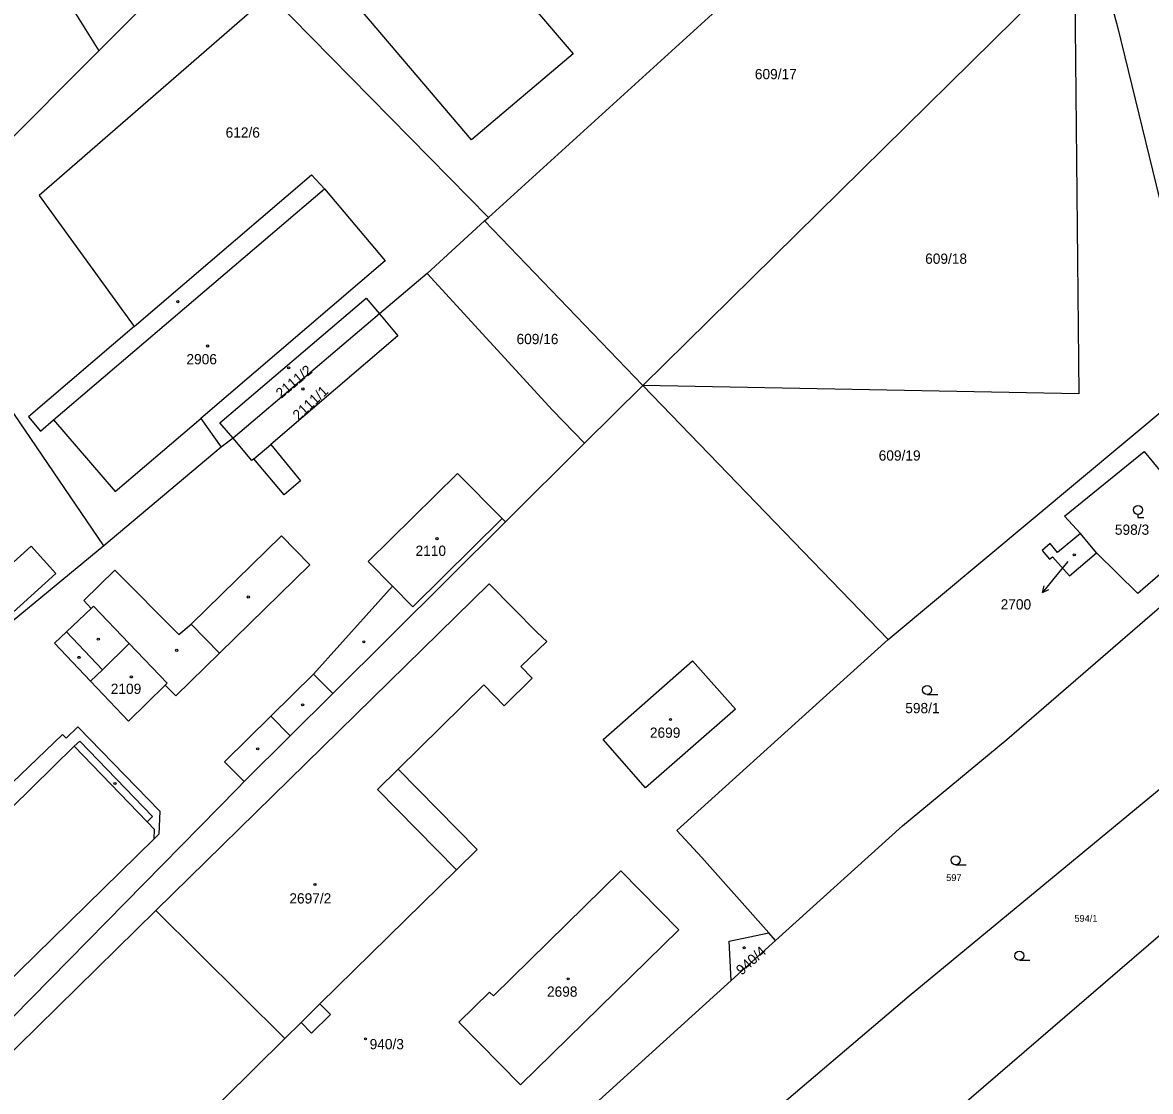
# Model space of a CAD drawing. Extents: x -679220 to -673243, y -1075091 to -1066557.
# Drawn here: x -675549.1 to -675361.9, y -1071388.2 to -1071210.8 of the extents above; entities that cross this region are included whole.
import ezdxf

# ---------------------------------------------------------------- set-up
doc = ezdxf.new("R2010")
doc.units = 0
for name, color, linetype in [('Hranice parcel', 7, 'Continuous'), ('Parcelní čísla', 7, 'Continuous'), ('Pop  PČ popisy', 7, 'Continuous'), ('Vnitřní kresba', 7, 'Continuous'), ('Značky budov', 7, 'Continuous'), ('Značky kultur', 7, 'Continuous')]:
    doc.layers.add(name, color=color, linetype=linetype)

msp = doc.modelspace()

# ---------------------------------------------------------------- linework, layer by layer
at = {"layer": 'Hranice parcel'}
for p, q in [((-675384.54, -1071163.84), (-675471.79, -1071243.14)), ((-675556.91, -1071182.67), (-675536.45, -1071215.49)), ((-675446.14, -1071271.03), (-675374.52, -1071200.43)), ((-675471.79, -1071243.14), (-675508.08, -1071206.21)), ((-675529.92, -1071208.94), (-675536.45, -1071215.49)), ((-675536.45, -1071215.49), (-675556.65, -1071235.77)), ((-675472.42, -1071243.72), (-675471.79, -1071243.14)), ((-675481.93, -1071252.46), (-675472.42, -1071243.72)), ((-675472.42, -1071243.72), (-675446.14, -1071271.03)), ((-675535.61, -1071297.62), (-675569.2, -1071248.3)), ((-675481.93, -1071252.46), (-675489.88, -1071259.15)), ((-675489.88, -1071259.15), (-675514.15, -1071279.79)), ((-675446.14, -1071271.03), (-675455.84, -1071280.59)), ((-675405.45, -1071313.18), (-675446.14, -1071271.03)), ((-675519.53, -1071276.52), (-675516.11, -1071281.26)), ((-675514.15, -1071279.79), (-675516.11, -1071281.26)), ((-675468.94, -1071293.67), (-675455.84, -1071280.59)), ((-675516.11, -1071281.26), (-675535.61, -1071297.62)), ((-675370.85, -1071298.8), (-675373.5, -1071295.59)), ((-675505.59, -1071379.42), (-675526.95, -1071358.18)), ((-675431.49, -1071369.79), (-675424.11, -1071363.11)), ((-675424.11, -1071363.11), (-675425.24, -1071361.84)), ((-675473.8, -1071408.08), (-675431.49, -1071369.79))]:
    msp.add_line(p, q, dxfattribs=at)
for points in [[(-675381.25, -1071160.85), (-675377.95, -1071172.19), (-675367.34, -1071211.72), (-675358.08, -1071249.54), (-675352.31, -1071272.89), (-675350.41, -1071281.79)], [(-675485.02, -1071183.99), (-675457.72, -1071215.99), (-675474.56, -1071230.24), (-675501.78, -1071198.25), (-675485.02, -1071183.99)], [(-675374.52, -1071200.43), (-675373.82, -1071272.42), (-675446.14, -1071271.03)], [(-675508.08, -1071206.21), (-675546.32, -1071239.5), (-675530.59, -1071261.24)], [(-675530.59, -1071261.24), (-675501.13, -1071236.06), (-675499, -1071238.39), (-675488.92, -1071250.35), (-675519.53, -1071276.52)], [(-675455.84, -1071280.59), (-675461.16, -1071275.14), (-675481.93, -1071252.46)], [(-675514.15, -1071279.79), (-675516.34, -1071277.21), (-675492.09, -1071256.55), (-675489.88, -1071259.15)], [(-675489.88, -1071259.15), (-675486.81, -1071262.76), (-675507.89, -1071280.83), (-675502.95, -1071286.84), (-675505.67, -1071289.15), (-675510.7, -1071283.18), (-675511.03, -1071283.47), (-675514.15, -1071279.79)], [(-675530.59, -1071261.24), (-675548.12, -1071276.23), (-675546.11, -1071278.58), (-675543.93, -1071276.75), (-675533.7, -1071288.63), (-675519.53, -1071276.52)], [(-675405.45, -1071313.18), (-675357.97, -1071273.58), (-675350.41, -1071281.79)], [(-675373.5, -1071295.59), (-675376.2, -1071292.69), (-675362.93, -1071281.96), (-675352.03, -1071295.18), (-675364, -1071305.53), (-675370.85, -1071298.8)], [(-675512.29, -1071336.76), (-675515.56, -1071333.46), (-675507.9, -1071325.92), (-675500.81, -1071318.94), (-675487.71, -1071304.31), (-675491.75, -1071300.21), (-675476.92, -1071285.62), (-675469.51, -1071293.09), (-675468.94, -1071293.67)], [(-675468.94, -1071293.67), (-675497.61, -1071322.16), (-675504.66, -1071329.18), (-675512.29, -1071336.76)], [(-675424.11, -1071363.11), (-675403.07, -1071344.08), (-675385.74, -1071329.78), (-675346.09, -1071295.48)], [(-675373.5, -1071295.59), (-675377.32, -1071298.74), (-675378.57, -1071297.27), (-675379.89, -1071298.4), (-675378.64, -1071299.86), (-675378.16, -1071299.45), (-675375.35, -1071302.63), (-675370.85, -1071298.8)], [(-675535.61, -1071297.62), (-675558.78, -1071316.72), (-675618.33, -1071378.51)], [(-675501.42, -1071300.78), (-675516.41, -1071315.46), (-675523.63, -1071322.54), (-675525.4, -1071320.74), (-675531.51, -1071326.72), (-675537.8, -1071320.1), (-675543.79, -1071313.81), (-675541.79, -1071311.91), (-675537.73, -1071308.05), (-675538.94, -1071306.68), (-675533.75, -1071301.69), (-675523.16, -1071312.34), (-675521.13, -1071310.64), (-675506.14, -1071295.96), (-675501.42, -1071300.78)], [(-675557.78, -1071306.83), (-675547.64, -1071297.67), (-675543.55, -1071302.2), (-675553.69, -1071311.36), (-675557.78, -1071306.83)], [(-675526.95, -1071358.18), (-675471.63, -1071303.92), (-675463.67, -1071312.04), (-675462.11, -1071313.51), (-675466.41, -1071317.67), (-675464.52, -1071319.61), (-675469.17, -1071324.16), (-675472.53, -1071320.73), (-675486.76, -1071334.69), (-675473.64, -1071348.05), (-675477.08, -1071351.42), (-675499.74, -1071373.64), (-675497.98, -1071375.43), (-675501.13, -1071378.52), (-675502.88, -1071376.73), (-675505.59, -1071379.42)], [(-675425.24, -1071361.84), (-675436.38, -1071349.33), (-675440.52, -1071344.86), (-675415.66, -1071322.42), (-675405.45, -1071313.18)], [(-675430.79, -1071324.73), (-675445.71, -1071337.77), (-675452.72, -1071329.75), (-675437.93, -1071316.74), (-675430.79, -1071324.73)], [(-675341.09, -1071322.13), (-675401.96, -1071372.38), (-675437.45, -1071402.56), (-675459.27, -1071422.32)], [(-675550.8, -1071336.94), (-675542.44, -1071328.93), (-675541.85, -1071329.54), (-675539.93, -1071327.65), (-675526.29, -1071341.67), (-675526.48, -1071345.48), (-675527.27, -1071346.26), (-675555.35, -1071373.77)], [(-675585.45, -1071409.38), (-675574.03, -1071398.58), (-675560.09, -1071385.35), (-675513.42, -1071337.89), (-675512.29, -1071336.76)], [(-675337.64, -1071342.74), (-675393.97, -1071391.25), (-675418.33, -1071412.33)], [(-675471.6, -1071371.68), (-675470.96, -1071372.32), (-675449.83, -1071351.55), (-675440.19, -1071361.34), (-675466.46, -1071387.08), (-675476.69, -1071376.71), (-675471.6, -1071371.68)], [(-675505.59, -1071379.42), (-675541.13, -1071414.59), (-675550.25, -1071405.29), (-675563.81, -1071418.28), (-675565.65, -1071420.21), (-675577.74, -1071408.01), (-675575.99, -1071406.29), (-675526.95, -1071358.18)], [(-675431.49, -1071369.79), (-675431.81, -1071363.24), (-675425.24, -1071361.84)]]:
    msp.add_lwpolyline(points, dxfattribs=at)
at = {"layer": 'Pop  PČ popisy'}
for p, q in [((-675375.61, -1071300.22), (-675377.92, -1071303.03)), ((-675377.92, -1071303.03), (-675379.81, -1071305.36)), ((-675379.81, -1071305.36), (-675379.57, -1071304.27)), ((-675379.81, -1071305.36), (-675378.79, -1071304.9))]:
    msp.add_line(p, q, dxfattribs=at)
at = {"layer": 'Vnitřní kresba'}
for p, q in [((-675543.93, -1071276.75), (-675499, -1071238.39)), ((-675510.7, -1071283.18), (-675507.89, -1071280.83)), ((-675484.31, -1071307.77), (-675469.51, -1071293.09)), ((-675487.71, -1071304.31), (-675484.31, -1071307.77)), ((-675537.73, -1071308.05), (-675537.29, -1071307.63)), ((-675537.29, -1071307.63), (-675531.4, -1071313.82)), ((-675521.13, -1071310.64), (-675516.41, -1071315.46)), ((-675541.79, -1071311.91), (-675535.81, -1071318.2)), ((-675535.81, -1071318.2), (-675531.4, -1071313.82)), ((-675531.4, -1071313.82), (-675525.1, -1071320.44)), ((-675537.8, -1071320.1), (-675535.81, -1071318.2)), ((-675500.81, -1071318.94), (-675497.61, -1071322.16)), ((-675525.1, -1071320.44), (-675525.4, -1071320.74)), ((-675507.9, -1071325.92), (-675504.66, -1071329.18)), ((-675550.9, -1071341.11), (-675540.54, -1071330.9)), ((-675540.54, -1071330.9), (-675539.56, -1071330.05)), ((-675528.43, -1071343.46), (-675540.54, -1071330.9)), ((-675539.56, -1071330.05), (-675527.55, -1071342.54)), ((-675490.19, -1071338.05), (-675486.76, -1071334.69)), ((-675477.08, -1071351.42), (-675490.19, -1071338.05)), ((-675528.43, -1071343.46), (-675527.55, -1071342.54)), ((-675527.2, -1071344.73), (-675528.43, -1071343.46)), ((-675527.27, -1071346.26), (-675527.2, -1071344.73)), ((-675502.88, -1071376.73), (-675499.74, -1071373.64))]:
    msp.add_line(p, q, dxfattribs=at)
at = {"layer": 'Značky budov'}
for centre in [(-675523.32, -1071257.11), (-675518.38, -1071264.47), (-675504.93, -1071268.11), (-675502.56, -1071271.6), (-675480.32, -1071296.44), (-675374.55, -1071299.13), (-675511.63, -1071306.12), (-675536.52, -1071313.12), (-675492.45, -1071313.56), (-675539.72, -1071316.15), (-675523.51, -1071314.97), (-675531.03, -1071319.39), (-675502.61, -1071324.03), (-675441.57, -1071326.47), (-675510.07, -1071331.32), (-675533.75, -1071337.07), (-675500.57, -1071353.83), (-675429.34, -1071364.33), (-675458.55, -1071369.5), (-675492.18, -1071379.46)]:
    msp.add_circle(centre, 0.175, dxfattribs=at)
at = {"layer": 'Značky kultur'}
for p, q in [((-675363.99, -1071292.42), (-675363.99, -1071292.92)), ((-675363.99, -1071292.92), (-675362.99, -1071292.92)), ((-675398.97, -1071322.29), (-675397.22, -1071322.29)), ((-675394.24, -1071350.56), (-675392.49, -1071350.56)), ((-675383.67, -1071366.41), (-675381.92, -1071366.41))]:
    msp.add_line(p, q, dxfattribs=at)
for centre in [(-675363.99, -1071291.67), (-675398.97, -1071321.54), (-675394.24, -1071349.81), (-675383.67, -1071365.66)]:
    msp.add_circle(centre, 0.75, dxfattribs=at)

# ---------------------------------------------------------------- texts
at = {"layer": 'Parcelní čísla'}
for s, height, p in [('609/17', 1.7, (-675427.56, -1071220.2)), ('612/6', 1.7, (-675515.39, -1071229.89)), ('609/18', 1.7, (-675399.3, -1071250.83)), ('609/16', 1.7, (-675467.11, -1071264.16)), ('2906', 1.7, (-675521.89, -1071267.51)), ('609/19', 1.7, (-675407.01, -1071283.49)), ('598/3', 1.7, (-675367.81, -1071295.8)), ('2110', 1.7, (-675483.87, -1071299.3)), ('2700', 1.7, (-675386.77, -1071308.2)), ('2109', 1.7, (-675534.45, -1071322.21)), ('598/1', 1.7, (-675402.6, -1071325.41)), ('2699', 1.7, (-675444.98, -1071329.49)), ('597', 1.14, (-675395.81, -1071353.27)), ('2697/2', 1.7, (-675504.81, -1071356.99)), ('594/1', 1.14, (-675374.53, -1071360.03)), ('2698', 1.7, (-675462.06, -1071372.46)), ('940/3', 1.7, (-675491.49, -1071381.18))]:
    msp.add_text(s, height=height, dxfattribs=at).set_placement(p)
for s, rotation, p in [('2111/2', 40, (-675506.18, -1071273.27)), ('2111/1', 43, (-675503.3, -1071276.91)), ('940/4', 42, (-675429.75, -1071368.99))]:
    msp.add_text(s, height=1.7, rotation=rotation, dxfattribs=at).set_placement(p)

doc.saveas('drawing.dxf')
